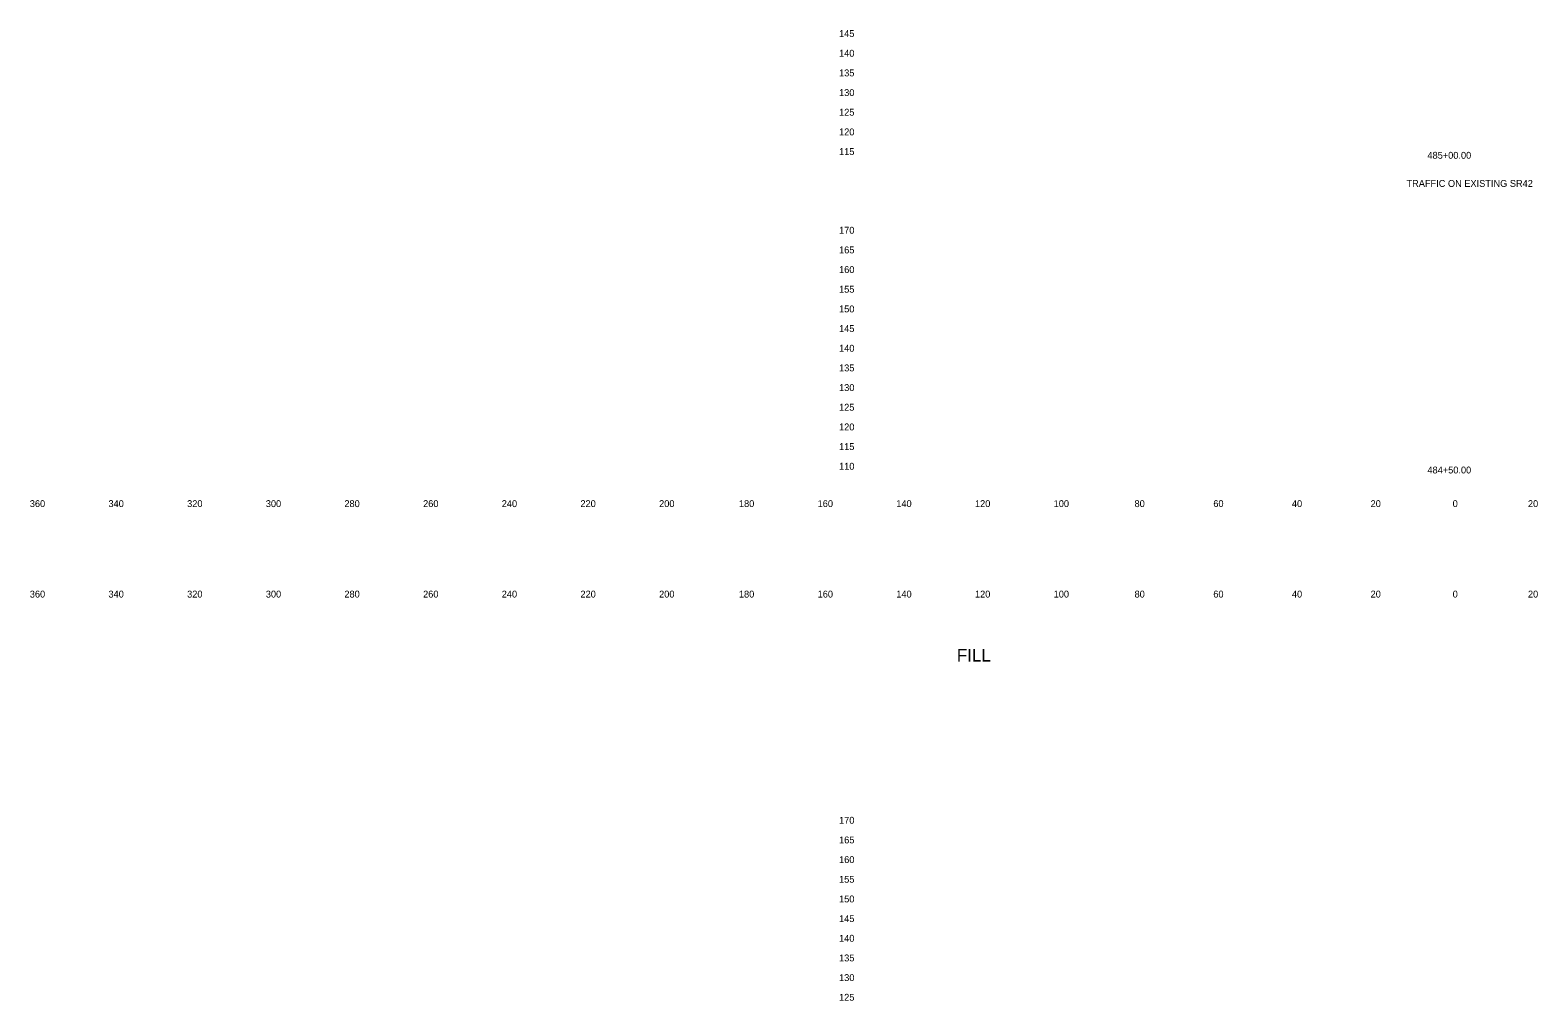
# Model space of a CAD drawing. Extents: x 21281 to 22024, y 6472 to 15198.
# Drawn here: x 21280.5 to 21663.8, y 13019.8 to 13266.6 of the extents above; entities that cross this region are included whole.
import ezdxf

# ---------------------------------------------------------------- set-up
doc = ezdxf.new("R2010")
doc.units = 0
for name, color, linetype in [('XS_SHEET_LABELS_ELEVATION', 7, 'Continuous'), ('XS_SHEET_LABELS_OFFSET', 7, 'Continuous'), ('XS_SHEET_LABELS_STATION', 7, 'Continuous')]:
    doc.layers.add(name, color=color, linetype=linetype)

msp = doc.modelspace()

# ---------------------------------------------------------------- texts
at = {"layer": 'XS_SHEET_LABELS_ELEVATION'}
for s, p in [('  145  ', (21484.84, 13264.84)), ('  140  ', (21484.84, 13259.84)), ('  135  ', (21484.84, 13254.84)), ('  130  ', (21484.84, 13249.84)), ('  125  ', (21484.84, 13244.84)), ('  120  ', (21484.84, 13239.84)), ('  115  ', (21484.84, 13234.84)), ('  170  ', (21484.84, 13214.84)), ('  165  ', (21484.84, 13209.84)), ('  160  ', (21484.84, 13204.84)), ('  155  ', (21484.84, 13199.84)), ('  150  ', (21484.84, 13194.84)), ('  145  ', (21484.84, 13189.84)), ('  140  ', (21484.84, 13184.84)), ('  135  ', (21484.84, 13179.84)), ('  130  ', (21484.84, 13174.84)), ('  125  ', (21484.84, 13169.84)), ('  120  ', (21484.84, 13164.84)), ('  115  ', (21484.84, 13159.84)), ('  110  ', (21484.84, 13154.84)), ('  170  ', (21484.84, 13064.84)), ('  165  ', (21484.84, 13059.84)), ('  160  ', (21484.84, 13054.84)), ('  155  ', (21484.84, 13049.84)), ('  150  ', (21484.84, 13044.84)), ('  145  ', (21484.84, 13039.84)), ('  140  ', (21484.84, 13034.84)), ('  135  ', (21484.84, 13029.84)), ('  130  ', (21484.84, 13024.84)), ('  125  ', (21484.84, 13019.84))]:
    msp.add_text(s, height=1.75, dxfattribs=at).set_placement(p)
at = {"layer": 'XS_SHEET_LABELS_OFFSET'}
for s, height, p in [('  360  ', 1.75, (21279.14, 13145.34)), ('  340  ', 1.75, (21299.13, 13145.34)), ('  320  ', 1.75, (21319.13, 13145.34)), ('  300  ', 1.75, (21339.13, 13145.34)), ('  280  ', 1.75, (21359.1, 13145.34)), ('  260  ', 1.75, (21379.11, 13145.34)), ('  240  ', 1.75, (21399.1, 13145.34)), ('  220  ', 1.75, (21419.1, 13145.34)), ('  200  ', 1.75, (21439.1, 13145.34)), ('  180  ', 1.75, (21459.39, 13145.34)), ('  160  ', 1.75, (21479.4, 13145.34)), ('  140  ', 1.75, (21499.39, 13145.34)), ('  120  ', 1.75, (21519.39, 13145.34)), ('  100  ', 1.75, (21539.39, 13145.34)), ('  80  ', 1.75, (21559.95, 13145.34)), ('  60  ', 1.75, (21579.97, 13145.34)), ('  40  ', 1.75, (21599.95, 13145.34)), ('  20  ', 1.75, (21619.95, 13145.34)), ('  0  ', 1.75, (21640.81, 13145.34)), ('  0  ', 1.75, (21640.81, 13145.34)), ('  20  ', 1.75, (21659.95, 13145.34)), ('  360  ', 1.75, (21279.14, 13122.34)), ('  340  ', 1.75, (21299.13, 13122.34)), ('  320  ', 1.75, (21319.13, 13122.34)), ('  300  ', 1.75, (21339.13, 13122.34)), ('  280  ', 1.75, (21359.1, 13122.34)), ('  260  ', 1.75, (21379.11, 13122.34)), ('  240  ', 1.75, (21399.1, 13122.34)), ('  220  ', 1.75, (21419.1, 13122.34)), ('  200  ', 1.75, (21439.1, 13122.34)), ('  180  ', 1.75, (21459.39, 13122.34)), ('  160  ', 1.75, (21479.4, 13122.34)), ('  140  ', 1.75, (21499.39, 13122.34)), ('  120  ', 1.75, (21519.39, 13122.34)), ('  100  ', 1.75, (21539.39, 13122.34)), ('  80  ', 1.75, (21559.95, 13122.34)), ('  60  ', 1.75, (21579.97, 13122.34)), ('  40  ', 1.75, (21599.95, 13122.34)), ('  20  ', 1.75, (21619.95, 13122.34)), ('  0  ', 1.75, (21640.81, 13122.34)), ('  0  ', 1.75, (21640.81, 13122.34)), ('  20  ', 1.75, (21659.95, 13122.34)), ('FILL', 3.222, (21516.08, 13106.08))]:
    msp.add_text(s, height=height, dxfattribs=at).set_placement(p)
at = {"layer": 'XS_SHEET_LABELS_STATION'}
for s, p in [('  485+00.00  ', (21634.4, 13233.89)), ('TRAFFIC ON EXISTING SR42', (21630.38, 13226.74)), ('  484+50.00  ', (21634.4, 13153.89))]:
    msp.add_text(s, height=1.75, dxfattribs=at).set_placement(p)

doc.saveas('drawing.dxf')
